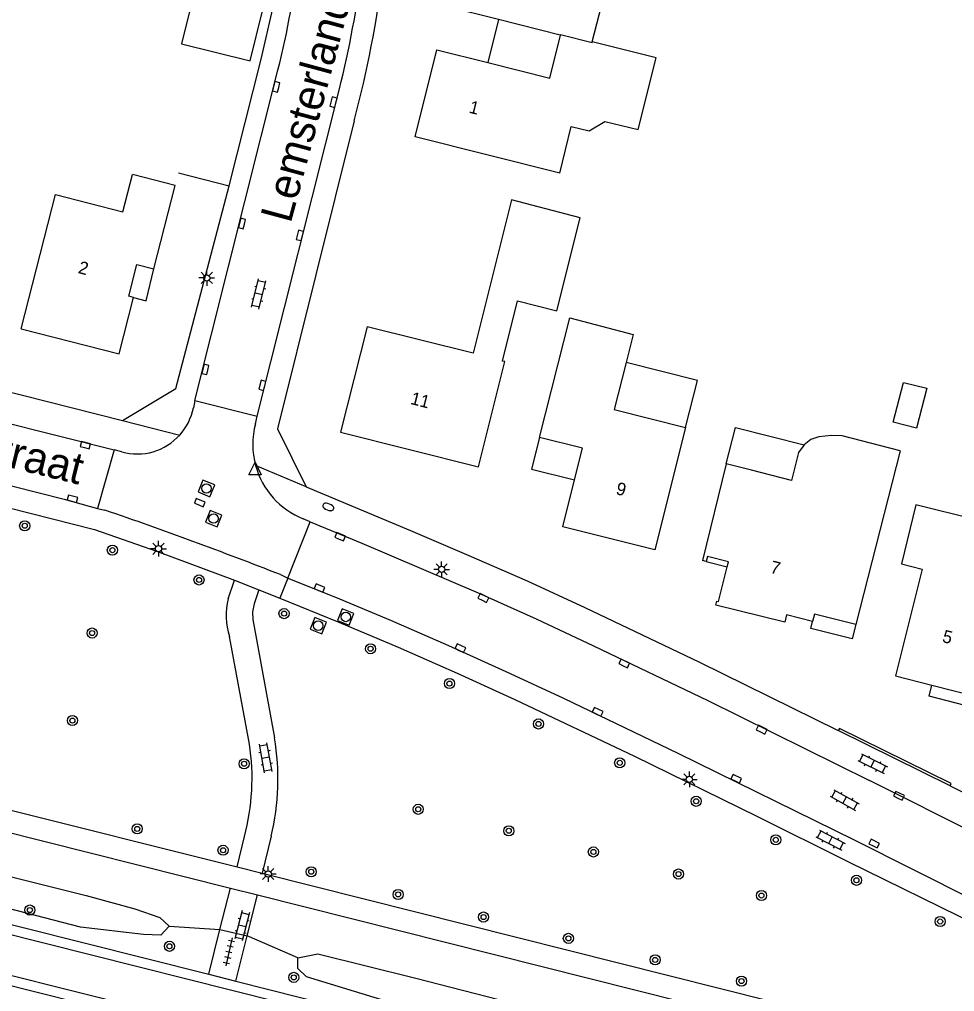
# Model space of a CAD drawing. Extents: x 128000 to 131008, y 398996 to 402500.
# Drawn here: x 128143.7 to 128217.7, y 399690.3 to 399767.2 of the extents above; entities that cross this region are included whole.
import ezdxf

# ---------------------------------------------------------------- set-up
doc = ezdxf.new("R2010")
doc.units = 0
for name, color, linetype in [('gg-afsc-muur', 7, 'Continuous'), ('gg-anno-huisnummerreeks BGT', 7, 'Continuous'), ('gg-anno-openbare ruimte label', 7, 'Continuous'), ('gg-bbg-gedigitaliseerde bebouwing', 7, 'Continuous'), ('gg-bbg-gedigitaliseerde bijgebouw', 7, 'Continuous'), ('gg-bbg-hoofdgebouw', 7, 'Continuous'), ('gg-bbg-luifel en loopbrug', 7, 'Continuous'), ('gg-bbg-tussenscheiding', 7, 'Continuous'), ('gg-knt-verharding', 7, 'Continuous'), ('gg-knt-verharding nz', 7, 'Continuous'), ('gg-kntw-bovenkant insteek waterloop', 7, 'Continuous'), ('gt-grn-groengrens', 7, 'Continuous'), ('gt-grn-weggrens', 7, 'Continuous'), ('gt-symb-boom', 7, 'Continuous'), ('gt-symb-brandkraan', 7, 'Continuous'), ('gt-symb-klinker verharding', 7, 'Continuous'), ('gt-symb-kolk', 7, 'Continuous'), ('gt-symb-lichtmast', 7, 'Continuous'), ('gt-symb-rioolschacht', 7, 'Continuous'), ('gt-symb-tegel verharding', 7, 'Continuous'), ('gt-symb-waterafsluiter', 7, 'Continuous')]:
    doc.layers.add(name, color=color, linetype=linetype)

# ---------------------------------------------------------------- blocks, each defined once
blk = doc.blocks.new('gt0-BR')
at = {"layer": 'gt-symb-brandkraan'}
for centre, radius, start, end in [((-0.244, 0), 0.206, 107.56694, 252.43307), ((0.599, -2.664), 3, 106.89205, 107.56694), ((0, -0.691), 0.938, 73.10799, 106.89205), ((-0.599, -2.664), 3, 72.43309, 73.10799), ((0.244, 0), 0.206, 287.56695, 72.43309), ((0.599, 2.664), 3, 252.43307, 253.10797), ((0, 0.691), 0.938, 253.10797, 286.89206), ((-0.599, 2.664), 3, 286.89206, 287.56695)]:
    blk.add_arc(centre, radius, start, end, dxfattribs=at)
blk = doc.blocks.new('gt0-KOLK')
at = {"layer": 'gt-symb-kolk'}
blk.add_lwpolyline([(0, 0), (0.375, 0), (0.375, 0.4), (-0.375, 0.4), (-0.375, 0), (0, 0)], dxfattribs=at)
blk = doc.blocks.new('gt0-KL1')
at = {"layer": 'gt-symb-klinker verharding'}
for p, q in [((-1.15, 0.3), (1.15, 0.3)), ((-1, -0.3), (-1, 0.3)), ((-0.5, 0.3), (-0.5, 0.45)), ((0, -0.3), (0, 0.3)), ((0.5, 0.3), (0.5, 0.45)), ((1, -0.3), (1, 0.3)), ((-1.15, -0.3), (1.15, -0.3)), ((-0.5, -0.45), (-0.5, -0.3)), ((0.5, -0.45), (0.5, -0.3))]:
    blk.add_line(p, q, dxfattribs=at)
blk = doc.blocks.new('gt0-BOOM')
at = {"layer": 'gt-symb-boom'}
for radius in [0.4, 0.2]:
    blk.add_circle((0, 0), radius, dxfattribs=at)
blk = doc.blocks.new('gt0-RS')
at = {"layer": 'gt-symb-rioolschacht'}
blk.add_lwpolyline([(-0.5, -0.5), (0.5, -0.5), (0.5, 0.5), (-0.5, 0.5)], close=True, dxfattribs=at)
blk.add_circle((0, 0), 0.375, dxfattribs=at)
blk = doc.blocks.new('gt0-LMAST')
at = {"layer": 'gt-symb-lichtmast'}
for p, q in [((-0.182, 0.173), (-0.447, 0.438)), ((-0.005, 0.246), (-0.005, 0.621)), ((0.172, 0.173), (0.437, 0.438)), ((-0.255, -0.004), (-0.63, -0.004)), ((-0.182, -0.181), (-0.447, -0.446)), ((-0.005, -0.254), (-0.005, -0.629)), ((0.437, -0.446), (0.172, -0.181)), ((0.245, -0.004), (0.62, -0.004))]:
    blk.add_line(p, q, dxfattribs=at)
blk.add_circle((-0.005, -0.004), 0.25, dxfattribs=at)
blk = doc.blocks.new('gt0-TEG1')
at = {"layer": 'gt-symb-tegel verharding'}
for p, q in [((-1.125, 0), (1.125, 0)), ((-0.9, -0.25), (-0.9, 0.25)), ((-0.45, -0.25), (-0.45, 0.25)), ((0, -0.25), (0, 0.25)), ((0.45, -0.25), (0.45, 0.25)), ((0.9, -0.25), (0.9, 0.25))]:
    blk.add_line(p, q, dxfattribs=at)
blk = doc.blocks.new('gt0-WAFSL')
at = {"layer": 'gt-symb-waterafsluiter'}
for p, q in [((-0.5, -0.333), (0, 0.667)), ((0, 0.667), (0.5, -0.333)), ((0.5, -0.333), (-0.5, -0.333))]:
    blk.add_line(p, q, dxfattribs=at)

msp = doc.modelspace()

# ---------------------------------------------------------------- linework, layer by layer
at = {"layer": 'gg-afsc-muur'}
for p, q in [((128156.333, 399755.044), (128160.324, 399754.013)), ((128217.336, 399706.583), (128208.503, 399710.941))]:
    msp.add_line(p, q, dxfattribs=at)
for points in [[(128160.324, 399754.013), (128162.869, 399764.024), (128163.796, 399768.033), (128163.509, 399768.104)], [(128217.336, 399706.583), (128217.425, 399706.762), (128208.592, 399711.121), (128208.503, 399710.941)]]:
    msp.add_lwpolyline(points, dxfattribs=at)
at = {"layer": 'gg-bbg-gedigitaliseerde bebouwing'}
for p, q in [((128196.42, 399734.913), (128193.999, 399725.246)), ((128199.645, 399732.03), (128197.757, 399724.381)), ((128201.651, 399731.528), (128199.645, 399732.03))]:
    msp.add_line(p, q, dxfattribs=at)
for points in [[(128189.052, 399765.378), (128189.96, 399768.973), (128191.384, 399768.613), (128192.643, 399769.347), (128197.306, 399768.188)], [(128186.485, 399755.015), (128187.372, 399758.697), (128188.794, 399758.342), (128190.052, 399759.09), (128192.678, 399758.447), (128194.095, 399764.112), (128189.052, 399765.378)], [(128143.898, 399742.704), (128146.611, 399753.308), (128151.931, 399751.947), (128152.685, 399754.899)], [(128186.247, 399744.134), (128188.095, 399751.482), (128182.671, 399752.885)], [(128187.267, 399743.559), (128192.269, 399742.251), (128191.721, 399740.051)], [(128191.721, 399740.051), (128190.791, 399736.319), (128196.42, 399734.913)], [(128213.384, 399733.056), (128208.808, 399734.245), (128207.958, 399734.281), (128206.974, 399734.169), (128206.338, 399733.967), (128205.802, 399733.535)], [(128205.802, 399733.535), (128205.368, 399732.921), (128204.804, 399730.72), (128201.651, 399731.528)]]:
    msp.add_lwpolyline(points, dxfattribs=at)
at = {"layer": 'gg-bbg-gedigitaliseerde bijgebouw'}
msp.add_lwpolyline([(128212.853, 399735.325), (128213.66, 399738.472), (128215.495, 399738.002), (128214.689, 399734.854), (128212.853, 399735.325)], dxfattribs=at)
at = {"layer": 'gg-bbg-hoofdgebouw'}
for p, q in [((128186.515, 399765.918), (128181.643, 399767.138)), ((128184.883, 399734.117), (128187.267, 399743.559)), ((128213.384, 399733.056), (128209.894, 399719.319)), ((128198.059, 399724.304), (128197.757, 399724.381)), ((128213.037, 399715.268), (128215.908, 399714.543))]:
    msp.add_line(p, q, dxfattribs=at)
for points in [[(128181.643, 399767.138), (128177.604, 399768.149), (128179.341, 399775.048), (128183.377, 399774.024)], [(128180.79, 399763.75), (128185.688, 399762.523), (128186.541, 399765.911), (128186.515, 399765.918)], [(128186.485, 399755.015), (128175.04, 399757.886), (128176.764, 399764.758), (128180.79, 399763.75)], [(128154.39, 399747.443), (128156.076, 399754.031), (128152.685, 399754.899)], [(128182.671, 399752.885), (128179.617, 399740.768), (128171.25, 399742.854), (128169.148, 399734.542), (128180.049, 399731.786)], [(128152.777, 399745.172), (128152.39, 399745.271), (128153.034, 399747.79), (128154.39, 399747.443)], [(128143.898, 399742.704), (128151.633, 399740.717), (128152.777, 399745.172)], [(128180.049, 399731.786), (128182.132, 399740.107), (128181.938, 399740.155), (128183.139, 399744.918), (128186.247, 399744.134)], [(128187.654, 399730.76), (128188.281, 399733.268), (128184.883, 399734.117)], [(128193.999, 399725.246), (128186.729, 399727.064), (128187.654, 399730.76)], [(128223.463, 399723.163), (128224.268, 399726.389), (128214.634, 399728.794), (128213.494, 399724.121), (128215.144, 399723.709), (128213.037, 399715.268)], [(128199.712, 399723.889), (128199.81, 399724.279), (128198.158, 399724.696), (128198.059, 399724.304)], [(128206.463, 399719.572), (128204.419, 399720.088), (128204.271, 399719.505), (128198.83, 399720.871), (128198.903, 399721.166), (128199.021, 399721.137), (128199.712, 399723.889)], [(128209.894, 399719.319), (128206.611, 399720.155), (128206.463, 399719.572)], [(128215.908, 399714.543), (128219.333, 399713.678), (128219.583, 399714.635), (128222.688, 399713.835)]]:
    msp.add_lwpolyline(points, dxfattribs=at)
at = {"layer": 'gg-bbg-luifel en loopbrug'}
for p, q in [((128181.643, 399767.138), (128180.79, 399763.75)), ((128198.059, 399724.304), (128199.712, 399723.889))]:
    msp.add_line(p, q, dxfattribs=at)
for points in [[(128156.569, 399765.232), (128161.986, 399763.882), (128162.969, 399767.823), (128157.552, 399769.173), (128156.569, 399765.232)], [(128152.777, 399745.172), (128153.763, 399744.926), (128154.39, 399747.443)], [(128196.42, 399734.913), (128197.358, 399738.628), (128191.721, 399740.051)], [(128199.645, 399732.03), (128200.361, 399734.895), (128205.802, 399733.535)], [(128184.883, 399734.117), (128184.252, 399731.619), (128187.654, 399730.76)], [(128209.894, 399719.319), (128209.608, 399718.194), (128206.324, 399719.027), (128206.463, 399719.572)], [(128222.203, 399711.979), (128215.681, 399713.659), (128215.908, 399714.543)]]:
    msp.add_lwpolyline(points, dxfattribs=at)
at = {"layer": 'gg-bbg-tussenscheiding'}
msp.add_lwpolyline([(128186.515, 399765.918), (128186.525, 399765.956), (128189.037, 399765.32), (128189.052, 399765.378)], dxfattribs=at)
at = {"layer": 'gg-knt-verharding'}
for p, q in [((128157.622, 399737.036), (128164.188, 399763.139)), ((128162.553, 399735.809), (128169.055, 399761.666)), ((128084.899, 399752.371), (128151.893, 399735.454)), ((128109.109, 399743.77), (128151.245, 399733.13)), ((128157.622, 399737.036), (128162.553, 399735.809)), ((128151.245, 399733.13), (128149.925, 399728.503)), ((128164.963, 399722.996), (128166.74, 399727.436)), ((128069.578, 399723.116), (128160.955, 399700.171)), ((128160.258, 399721.365), (128160.759, 399722.825)), ((128160.759, 399722.825), (128162.684, 399722.074)), ((128162.684, 399722.074), (128164.328, 399721.409)), ((128067.642, 399721.797), (128160.427, 399698.499)), ((128161.945, 399709.881), (128160.35, 399718.383)), ((128160.955, 399700.171), (128161.538, 399702.567)), ((128163.66, 399702.602), (128162.948, 399699.671)), ((128209.747, 399702.322), (128219.14, 399697.584)), ((128209.256, 399700.609), (128226.823, 399691.976)), ((128160.955, 399700.171), (128162.948, 399699.671)), ((128162.948, 399699.671), (128249.258, 399677.998)), ((128159.605, 399695.235), (128160.427, 399698.499)), ((128160.427, 399698.499), (128162.579, 399697.959)), ((128157.908, 399687.06), (128115.351, 399697.697)), ((128161.762, 399694.711), (128162.579, 399697.959)), ((128162.579, 399697.959), (128248.783, 399676.314)), ((128158.716, 399691.702), (128159.605, 399695.235)), ((128160.866, 399691.153), (128161.762, 399694.711)), ((128158.716, 399691.702), (128160.866, 399691.153)), ((128160.866, 399691.153), (128177.437, 399686.972))]:
    msp.add_line(p, q, dxfattribs=at)
for points in [[(128170.225, 399759.148), (128164.157, 399734.799), (128166.426, 399730.217)], [(128151.893, 399735.454), (128156.108, 399737.972), (128160.324, 399754.013)], [(128107.81, 399739.218), (128147.29, 399729.242), (128149.925, 399728.503)], [(128107.295, 399737.601), (128149.685, 399726.828), (128154.661, 399725.098), (128160.759, 399722.825)], [(128166.426, 399730.217), (128174.686, 399726.768), (128179.299, 399724.794), (128183.892, 399722.774), (128188.46, 399720.672), (128197.535, 399716.355), (128208.503, 399710.941)], [(128166.74, 399727.436), (128170.818, 399725.765), (128180.03, 399721.824), (128184.603, 399719.775), (128189.137, 399717.649), (128198.173, 399713.312), (128210.964, 399707.006)], [(128164.963, 399722.996), (128168.746, 399721.484), (128173.091, 399719.663), (128177.671, 399717.667), (128182.225, 399715.615), (128186.769, 399713.5), (128195.808, 399709.174), (128209.747, 399702.322)], [(128162.684, 399722.074), (128162.304, 399720.959), (128162.186, 399720.346), (128162.202, 399719.721), (128163.921, 399710.381)], [(128164.328, 399721.409), (128169.005, 399719.518), (128173.697, 399717.527), (128178.362, 399715.476), (128182.922, 399713.402), (128192.384, 399708.922), (128202.064, 399704.186), (128209.256, 399700.609)], [(128066.029, 399715.043), (128099.758, 399706.492), (128158.716, 399691.702)], [(128234.178, 399695.707), (128226.902, 399699.098), (128219.696, 399702.636), (128210.964, 399707.006)], [(128217.336, 399706.583), (128225.431, 399702.525), (128236.333, 399697.426)]]:
    msp.add_lwpolyline(points, dxfattribs=at)
for centre, radius, start, end in [((128094.912, 399780.57), 71.435, 345.87665, 353.54904), ((128093.714, 399780.602), 77.684, 345.89199, 353.12165), ((128084.342, 399781.876), 88.839, 345.17683, 352.9769), ((128165.706, 399720.041), 5.607, 166.3368, 197.19744), ((128144.361, 399707.143), 19.826, 346.75822, 9.39846), ((128144.074, 399707.207), 18.07, 345.12055, 8.50938)]:
    msp.add_arc(centre, radius, start, end, dxfattribs=at)
at = {"layer": 'gg-knt-verharding nz'}
for p, q in [((128157.622, 399737.036), (128157.503, 399736.453)), ((128162.419, 399735.197), (128162.553, 399735.809)), ((128151.839, 399732.978), (128151.245, 399733.13)), ((128000.047, 399730.676), (128177.257, 399686.248)), ((128149.925, 399728.503), (128150.512, 399728.374)), ((128166.74, 399727.436), (128166.188, 399727.696)), ((128164.381, 399723.271), (128164.963, 399722.996))]:
    msp.add_line(p, q, dxfattribs=at)
msp.add_lwpolyline([(128000, 399727.442), (128057.677, 399713.034), (128113.762, 399698.931), (128176.504, 399683.225)], dxfattribs=at)
for centre, radius, start, end in [((128153.056, 399737.341), 4.534, 318.0358, 348.70589), ((128168.509, 399733.557), 6.307, 164.92608, 195.35088), ((128153.061, 399737.341), 4.531, 254.34948, 317.99921), ((128168.503, 399733.556), 6.301, 195.36173, 248.44782), ((128038.758, 399403.25), 343.794, 68.56774, 71.03079)]:
    msp.add_arc(centre, radius, start, end, dxfattribs=at)
at = {"layer": 'gg-kntw-bovenkant insteek waterloop'}
for points in [[(128101.181, 399709.956), (128129.065, 399702.88), (128149.024, 399697.904), (128152.867, 399696.864), (128154.842, 399696.179), (128155.593, 399695.497)], [(128155.593, 399695.497), (128154.927, 399694.784), (128153.56, 399694.824), (128148.568, 399695.406), (128128.417, 399700.618), (128101.011, 399707.315)], [(128166.448, 399691.49), (128165.752, 399692.134), (128165.766, 399692.995)], [(128165.766, 399692.995), (128167.345, 399693.306), (128175.108, 399691.376), (128195.697, 399686.086), (128225.513, 399678.855), (128254.259, 399671.382)], [(128254.259, 399671.382), (128254.682, 399670.578), (128254.571, 399669.995), (128253.41, 399669.477), (128226.231, 399676.569), (128194.788, 399683.955), (128174.638, 399688.984), (128166.448, 399691.49)]]:
    msp.add_lwpolyline(points, dxfattribs=at)
at = {"layer": 'gt-grn-groengrens'}
for p, q in [((128155.593, 399695.497), (128159.605, 399695.235)), ((128165.766, 399692.995), (128161.762, 399694.711))]:
    msp.add_line(p, q, dxfattribs=at)
at = {"layer": 'gt-grn-weggrens'}
for p, q in [((128151.893, 399735.454), (128156.428, 399734.309)), ((128166.426, 399730.217), (128162.427, 399731.887)), ((128164.963, 399722.996), (128164.328, 399721.409)), ((128159.605, 399695.235), (128161.762, 399694.711))]:
    msp.add_line(p, q, dxfattribs=at)

# ---------------------------------------------------------------- block references
at = {"layer": 'gt-symb-boom'}
for p in [(128144.167, 399727.136), (128151.098, 399725.207), (128157.949, 399722.853), (128164.674, 399720.192), (128149.494, 399718.658), (128171.518, 399717.416), (128177.752, 399714.663), (128147.939, 399711.74), (128184.793, 399711.47), (128161.512, 399708.324), (128191.215, 399708.398), (128197.261, 399705.358), (128175.288, 399704.725), (128153.066, 399703.176), (128182.447, 399703.028), (128203.556, 399702.313), (128159.849, 399701.488), (128189.135, 399701.354), (128166.825, 399699.788), (128195.869, 399699.609), (128209.936, 399699.115), (128173.695, 399697.995), (128202.424, 399697.909), (128144.574, 399696.764), (128180.452, 399696.212), (128216.56, 399695.855), (128155.608, 399693.895), (128187.157, 399694.526), (128194.02, 399692.823), (128165.44, 399691.439), (128200.848, 399691.147)]:
    msp.add_blockref('gt0-BOOM', p, dxfattribs=at)
at = {"layer": 'gt-symb-brandkraan', "rotation": -22.0779416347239}
msp.add_blockref('gt0-BR', (128168.179, 399728.623), dxfattribs=at)
at = {"layer": 'gt-symb-klinker verharding'}
for p, rotation in [((128162.675, 399745.453), 76.17220496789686), ((128163.222, 399708.787), 100.36632260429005), ((128211.221, 399708.332), -26.41137489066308), ((128209.012, 399705.454), -29.07686353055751), ((128207.889, 399702.286), -27.590369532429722), ((128161.357, 399695.526), -104.24474247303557)]:
    msp.add_blockref('gt0-KL1', p, dxfattribs=dict(at, rotation=rotation))
at = {"layer": 'gt-symb-kolk'}
for p, rotation in [((128164.249, 399761.781), 75.8803970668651), ((128168.777, 399760.571), 75.88039706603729), ((128161.541, 399750.979), 75.8803970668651), ((128166.124, 399750.039), 75.8803970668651), ((128158.647, 399739.443), 75.8803970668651), ((128163.148, 399738.186), 75.8803970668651), ((128148.904, 399733.316), -14.95356475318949), ((128147.894, 399729.081), -14.953564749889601), ((128157.931, 399728.778), -22.077941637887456), ((128169.036, 399726.089), -22.077941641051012), ((128167.404, 399722.03), -22.07794163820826), ((128180.345, 399721.246), -25.847610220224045), ((128178.531, 399717.288), -25.847610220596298), ((128191.488, 399716.074), -25.84761021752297), ((128189.387, 399712.256), -25.847610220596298), ((128202.358, 399710.839), -25.84761022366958), ((128200.345, 399706.964), -25.847610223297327), ((128213.212, 399705.612), -26.488178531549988), ((128211.252, 399701.838), -26.05235094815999)]:
    msp.add_blockref('gt0-KOLK', p, dxfattribs=dict(at, rotation=rotation))
at = {"layer": 'gt-symb-lichtmast'}
for p in [(128158.567, 399746.729), (128154.751, 399725.323), (128177.137, 399723.694), (128196.733, 399707.092), (128163.425, 399699.616)]:
    msp.add_blockref('gt0-LMAST', p, dxfattribs=at)
at = {"layer": 'gt-symb-rioolschacht'}
for p, rotation in [((128158.539, 399730.084), -22.077941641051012), ((128159.104, 399727.704), -22.077941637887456), ((128169.553, 399719.928), -22.077941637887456), ((128167.379, 399719.241), -22.077941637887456)]:
    msp.add_blockref('gt0-RS', p, dxfattribs=dict(at, rotation=rotation))
at = {"layer": 'gt-symb-tegel verharding', "rotation": -103.06333733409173}
msp.add_blockref('gt0-TEG1', (128160.314, 399693.461), dxfattribs=at)
at = {"layer": 'gt-symb-waterafsluiter'}
msp.add_blockref('gt0-WAFSL', (128162.377, 399731.49), dxfattribs=at)

# ---------------------------------------------------------------- texts
at = {"layer": 'gg-anno-huisnummerreeks BGT'}
for s, rotation, p in [('1', 345.9, (128179.242, 399759.798)), ('2', 345.6, (128148.333, 399747.119)), ('11', 345.8, (128174.613, 399736.771)), ('9', 345.9, (128190.858, 399729.64)), ('7', 346.6, (128203.063, 399723.424)), ('5', 345.8, (128216.665, 399717.961))]:
    msp.add_text(s, height=1, rotation=rotation, dxfattribs=at).set_placement(p)
at = {"layer": 'gg-anno-openbare ruimte label'}
for s, rotation, p in [('Lemsterlandstraat', 74.9, (128165.192, 399750.971)), ('Luxwoudestraat', 346.1, (128125.528, 399736.057))]:
    msp.add_text(s, height=2.5, rotation=rotation, dxfattribs=at).set_placement(p)

doc.saveas('drawing.dxf')
